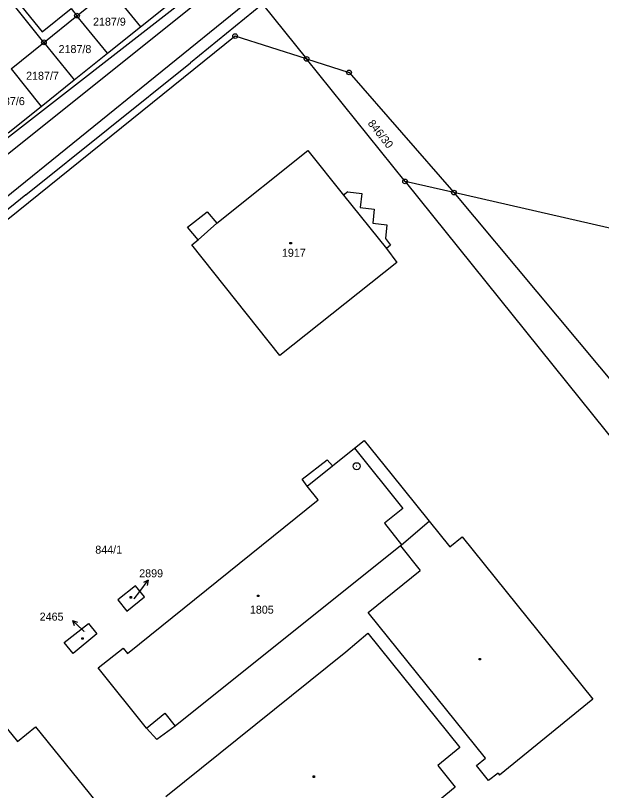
# Model space of a CAD drawing. Extents: x -795483 to -789093, y -1112258 to -1108741.
# Drawn here: x -791147.8 to -791023.5, y -1109788.3 to -1109623.8 of the extents above; entities that cross this region are included whole.
import ezdxf

# ---------------------------------------------------------------- set-up
doc = ezdxf.new("R2010")
doc.units = 0
for name, color, linetype in [('Komunikace', 7, 'Continuous'), ('Vrstva 1', 7, 'Continuous'), ('Vrstva 14', 7, 'Continuous'), ('Vrstva 15', 7, 'Continuous'), ('Vrstva 16', 7, 'Continuous'), ('Vrstva 2', 7, 'Continuous'), ('Vrstva 25', 7, 'Continuous'), ('Vrstva 28', 7, 'Continuous')]:
    doc.layers.add(name, color=color, linetype=linetype)

msp = doc.modelspace()

# ---------------------------------------------------------------- linework, layer by layer
at = {"layer": 'Komunikace'}
for p, q in [((-791122.6, -1109747.68), (-791121.43, -1109746.11)), ((-791133.19, -1109754.61), (-791133.5, -1109754.32))]:
    msp.add_line(p, q, dxfattribs=at)
at = {"layer": 'Vrstva 1'}
for p, q in [((-791141.74, -1109629.52), (-791154.78, -1109613.26)), ((-791103.94, -1109614.35), (-791158.01, -1109656.48)), ((-791134.73, -1109623.86), (-791127.74, -1109618.2)), ((-791127.74, -1109618.2), (-791121.27, -1109626.23)), ((-791121.27, -1109626.23), (-791114.26, -1109620.61)), ((-791146.45, -1109621.97), (-791142.15, -1109627.29)), ((-791142.15, -1109627.29), (-791135.98, -1109622.31)), ((-791135.98, -1109622.31), (-791134.73, -1109623.86)), ((-791095.36, -1109621.41), (-791110.66, -1109633.84)), ((-791095.36, -1109621.41), (-791086.02, -1109633.03)), ((-791141.74, -1109629.52), (-791134.73, -1109623.86)), ((-791128.28, -1109631.85), (-791134.73, -1109623.86)), ((-791128.28, -1109631.85), (-791121.27, -1109626.23)), ((-791101.18, -1109628.2), (-791226.36, -1109729.16)), ((-791086.02, -1109633.03), (-791101.18, -1109628.2)), ((-791148.72, -1109635.17), (-791141.74, -1109629.52)), ((-791141.74, -1109629.52), (-791135.34, -1109637.5)), ((-791135.34, -1109637.5), (-791128.28, -1109631.85)), ((-791145.6, -1109661.9), (-791110.66, -1109633.84)), ((-791065.13, -1109659.05), (-791086.02, -1109633.03)), ((-791086.02, -1109633.03), (-791077.02, -1109635.9)), ((-791148.72, -1109635.17), (-791142.34, -1109643.12)), ((-791077.02, -1109635.9), (-791054.76, -1109661.42)), ((-791142.34, -1109643.12), (-791135.34, -1109637.5)), ((-791149.36, -1109648.74), (-791142.34, -1109643.12)), ((-791105.06, -1109667.92), (-791085.76, -1109652.51)), ((-791085.76, -1109652.51), (-791078.16, -1109661.96)), ((-791065.13, -1109659.05), (-790998.24, -1109742.33)), ((-791054.76, -1109661.42), (-791065.13, -1109659.05)), ((-791077.28, -1109661.26), (-791078.16, -1109661.96)), ((-791077.28, -1109661.26), (-791074.3, -1109661.63)), ((-791074.3, -1109661.63), (-791074.62, -1109664.57)), ((-790993.19, -1109675.52), (-791054.76, -1109661.42)), ((-791054.76, -1109661.42), (-790974.48, -1109757.62)), ((-791145.6, -1109661.9), (-791183, -1109692.06)), ((-791074.62, -1109664.57), (-791071.65, -1109664.93)), ((-791071.65, -1109664.93), (-791071.99, -1109667.9)), ((-791111.29, -1109668.74), (-791107.1, -1109665.49)), ((-791107.1, -1109665.49), (-791105.06, -1109667.92)), ((-791071.99, -1109667.9), (-791069.02, -1109668.23)), ((-791069.02, -1109668.23), (-791069.31, -1109671.19)), ((-791109.01, -1109671.47), (-791111.29, -1109668.74)), ((-791110.39, -1109672.47), (-791109.01, -1109671.47)), ((-791069.31, -1109671.19), (-791068.2, -1109672.61)), ((-791091.67, -1109696.01), (-791110.39, -1109672.47)), ((-791068.2, -1109672.61), (-791069.04, -1109673.27)), ((-791069.04, -1109673.27), (-791066.87, -1109676.23)), ((-791066.87, -1109676.23), (-791091.67, -1109696.01)), ((-791075.84, -1109715.64), (-791073.83, -1109714.03)), ((-791073.83, -1109714.03), (-791068.14, -1109721.06)), ((-791080.55, -1109719.42), (-791075.84, -1109715.64)), ((-791086.95, -1109722.25), (-791081.66, -1109718.12)), ((-791081.66, -1109718.12), (-791080.55, -1109719.42)), ((-791068.14, -1109721.06), (-791059.98, -1109731.19)), ((-791085.9, -1109723.71), (-791086.95, -1109722.25)), ((-791083.56, -1109726.66), (-791085.9, -1109723.71)), ((-791124.03, -1109759.25), (-791083.56, -1109726.66)), ((-791059.98, -1109731.19), (-791055.64, -1109736.59)), ((-791055.64, -1109736.59), (-791053.04, -1109734.52)), ((-791053.04, -1109734.52), (-791025.26, -1109768.96)), ((-791066.11, -1109736.39), (-791113.91, -1109774.68)), ((-791066.11, -1109736.39), (-791061.89, -1109741.63)), ((-791072.95, -1109750.56), (-791061.89, -1109741.63)), ((-791122.3, -1109744.9), (-791126.04, -1109747.9)), ((-791120.42, -1109747.26), (-791122.3, -1109744.9)), ((-791124.17, -1109750.25), (-791120.42, -1109747.26)), ((-791126.04, -1109747.9), (-791124.17, -1109750.25)), ((-791048.03, -1109781.45), (-791072.95, -1109750.56)), ((-791137.45, -1109756.95), (-791132.3, -1109752.87)), ((-791132.3, -1109752.87), (-791130.49, -1109755.09)), ((-791130.49, -1109755.09), (-791135.57, -1109759.23)), ((-791077.71, -1109758.91), (-791073.05, -1109754.97)), ((-791073.05, -1109754.97), (-791053.52, -1109779.22)), ((-791135.57, -1109759.23), (-791137.45, -1109756.95)), ((-791130.23, -1109762.3), (-791124.93, -1109758.11)), ((-791124.93, -1109758.11), (-791124.03, -1109759.25)), ((-791115.9, -1109789.61), (-791077.71, -1109758.91)), ((-791119.95, -1109775.1), (-791130.23, -1109762.3)), ((-791153.69, -1109770.17), (-791147.33, -1109777.96)), ((-791025.26, -1109768.96), (-791045.11, -1109785.06)), ((-791147.33, -1109777.96), (-791143.52, -1109774.85)), ((-791143.52, -1109774.85), (-791106.3, -1109820.73)), ((-791117.77, -1109777.52), (-791119.95, -1109775.1)), ((-791113.91, -1109774.68), (-791117.77, -1109777.52)), ((-791053.52, -1109779.22), (-791058.2, -1109783.04)), ((-791050, -1109783.04), (-791048.03, -1109781.45)), ((-791058.2, -1109783.04), (-791054.48, -1109787.65)), ((-791047.43, -1109786.24), (-791050, -1109783.04)), ((-791045.4, -1109784.7), (-791047.43, -1109786.24)), ((-791045.4, -1109784.7), (-791045.11, -1109785.06)), ((-791054.48, -1109787.65), (-791065.15, -1109796.3))]:
    msp.add_line(p, q, dxfattribs=at)
at = {"layer": 'Vrstva 16'}
for p, q in [((-791121.43, -1109746.11), (-791119.64, -1109743.7)), ((-791119.64, -1109743.7), (-791120.64, -1109744.21)), ((-791119.64, -1109743.7), (-791119.84, -1109744.8)), ((-791133.5, -1109754.32), (-791135.71, -1109752.29)), ((-791135.71, -1109752.29), (-791135.31, -1109753.33)), ((-791135.71, -1109752.29), (-791134.63, -1109752.6))]:
    msp.add_line(p, q, dxfattribs=at)
at = {"layer": 'Vrstva 2'}
for p, q in [((-791103.5, -1109616.49), (-791157.33, -1109659.61)), ((-791099.21, -1109621.5), (-791152.77, -1109664.86)), ((-791078.16, -1109661.96), (-791069.04, -1109673.27)), ((-791109.01, -1109671.47), (-791105.06, -1109667.92)), ((-791075.84, -1109715.64), (-791065.58, -1109728.5)), ((-791085.9, -1109723.71), (-791080.55, -1109719.42)), ((-791065.58, -1109728.5), (-791069.51, -1109731.61)), ((-791069.51, -1109731.61), (-791065.85, -1109736.18)), ((-791065.85, -1109736.18), (-791059.98, -1109731.19)), ((-791066.11, -1109736.39), (-791065.85, -1109736.18)), ((-791119.95, -1109775.1), (-791116.1, -1109771.95)), ((-791116.1, -1109771.95), (-791113.91, -1109774.68))]:
    msp.add_line(p, q, dxfattribs=at)
at = {"layer": 'Vrstva 25'}
for p, q in [((-791089.55, -1109672.02), (-791089.25, -1109672.02)), ((-791089.55, -1109672.32), (-791089.55, -1109672.02)), ((-791089.25, -1109672.32), (-791089.55, -1109672.32)), ((-791089.25, -1109672.02), (-791089.25, -1109672.32)), ((-791123.48, -1109747.18), (-791123.18, -1109747.18)), ((-791123.48, -1109747.48), (-791123.48, -1109747.18)), ((-791123.18, -1109747.18), (-791123.18, -1109747.48)), ((-791096.45, -1109746.87), (-791096.15, -1109746.87)), ((-791096.45, -1109747.17), (-791096.45, -1109746.87)), ((-791096.15, -1109747.17), (-791096.45, -1109747.17)), ((-791096.15, -1109746.87), (-791096.15, -1109747.17)), ((-791123.18, -1109747.48), (-791123.48, -1109747.48)), ((-791133.73, -1109755.91), (-791133.43, -1109755.91)), ((-791133.73, -1109756.21), (-791133.73, -1109755.91)), ((-791133.43, -1109756.21), (-791133.73, -1109756.21)), ((-791133.43, -1109755.91), (-791133.43, -1109756.21)), ((-791049.39, -1109760.29), (-791049.09, -1109760.29)), ((-791049.39, -1109760.59), (-791049.39, -1109760.29)), ((-791049.09, -1109760.59), (-791049.39, -1109760.59)), ((-791049.09, -1109760.29), (-791049.09, -1109760.59)), ((-791084.62, -1109785.26), (-791084.32, -1109785.26)), ((-791084.62, -1109785.56), (-791084.62, -1109785.26)), ((-791084.32, -1109785.26), (-791084.32, -1109785.56)), ((-791084.32, -1109785.56), (-791084.62, -1109785.56))]:
    msp.add_line(p, q, dxfattribs=at)
at = {"layer": 'Vrstva 28'}
for centre, radius in [((-791134.73, -1109623.86), 0.5), ((-791134.73, -1109623.86), 0.01), ((-791101.18, -1109628.2), 0.5), ((-791101.18, -1109628.2), 0.01), ((-791141.74, -1109629.52), 0.5), ((-791141.74, -1109629.52), 0.01), ((-791086.02, -1109633.03), 0.5), ((-791086.02, -1109633.03), 0.01), ((-791077.02, -1109635.9), 0.5), ((-791077.02, -1109635.9), 0.01), ((-791065.13, -1109659.05), 0.5), ((-791065.13, -1109659.05), 0.01), ((-791054.76, -1109661.42), 0.5), ((-791054.76, -1109661.42), 0.01), ((-791075.4, -1109719.51), 0.75), ((-791075.4, -1109719.51), 0.01)]:
    msp.add_circle(centre, radius, dxfattribs=at)

# ---------------------------------------------------------------- texts
at = {"layer": 'Vrstva 14'}
for s, p in [('2187/9', (-791131.33, -1109625.98)), ('2187/8', (-791138.64, -1109631.8)), ('2187/7', (-791145.53, -1109637.46)), ('2187/6', (-791152.76, -1109642.85)), ('844/1', (-791130.85, -1109738.07))]:
    msp.add_text(s, height=1.7, dxfattribs=at).set_placement(p)
msp.add_text('846/30', height=1.7, rotation=308.5646, dxfattribs=at).set_placement((-791073.14, -1109646.77))
at = {"layer": 'Vrstva 15'}
for s, height, p in [('1917', 1.7, (-791091.26, -1109675.04)), ('2899', 0.1, (-791122.77, -1109747.68)), ('1805', 1.7, (-791098.05, -1109750.8)), ('2465', 0.1, (-791133.19, -1109754.61))]:
    msp.add_text(s, height=height, dxfattribs=at).set_placement(p)
at = {"layer": 'Vrstva 16'}
for s, p in [('2899', (-791121.53, -1109743.09)), ('2465', (-791142.65, -1109752.29))]:
    msp.add_text(s, height=1.7, dxfattribs=at).set_placement(p)

doc.saveas('drawing.dxf')
